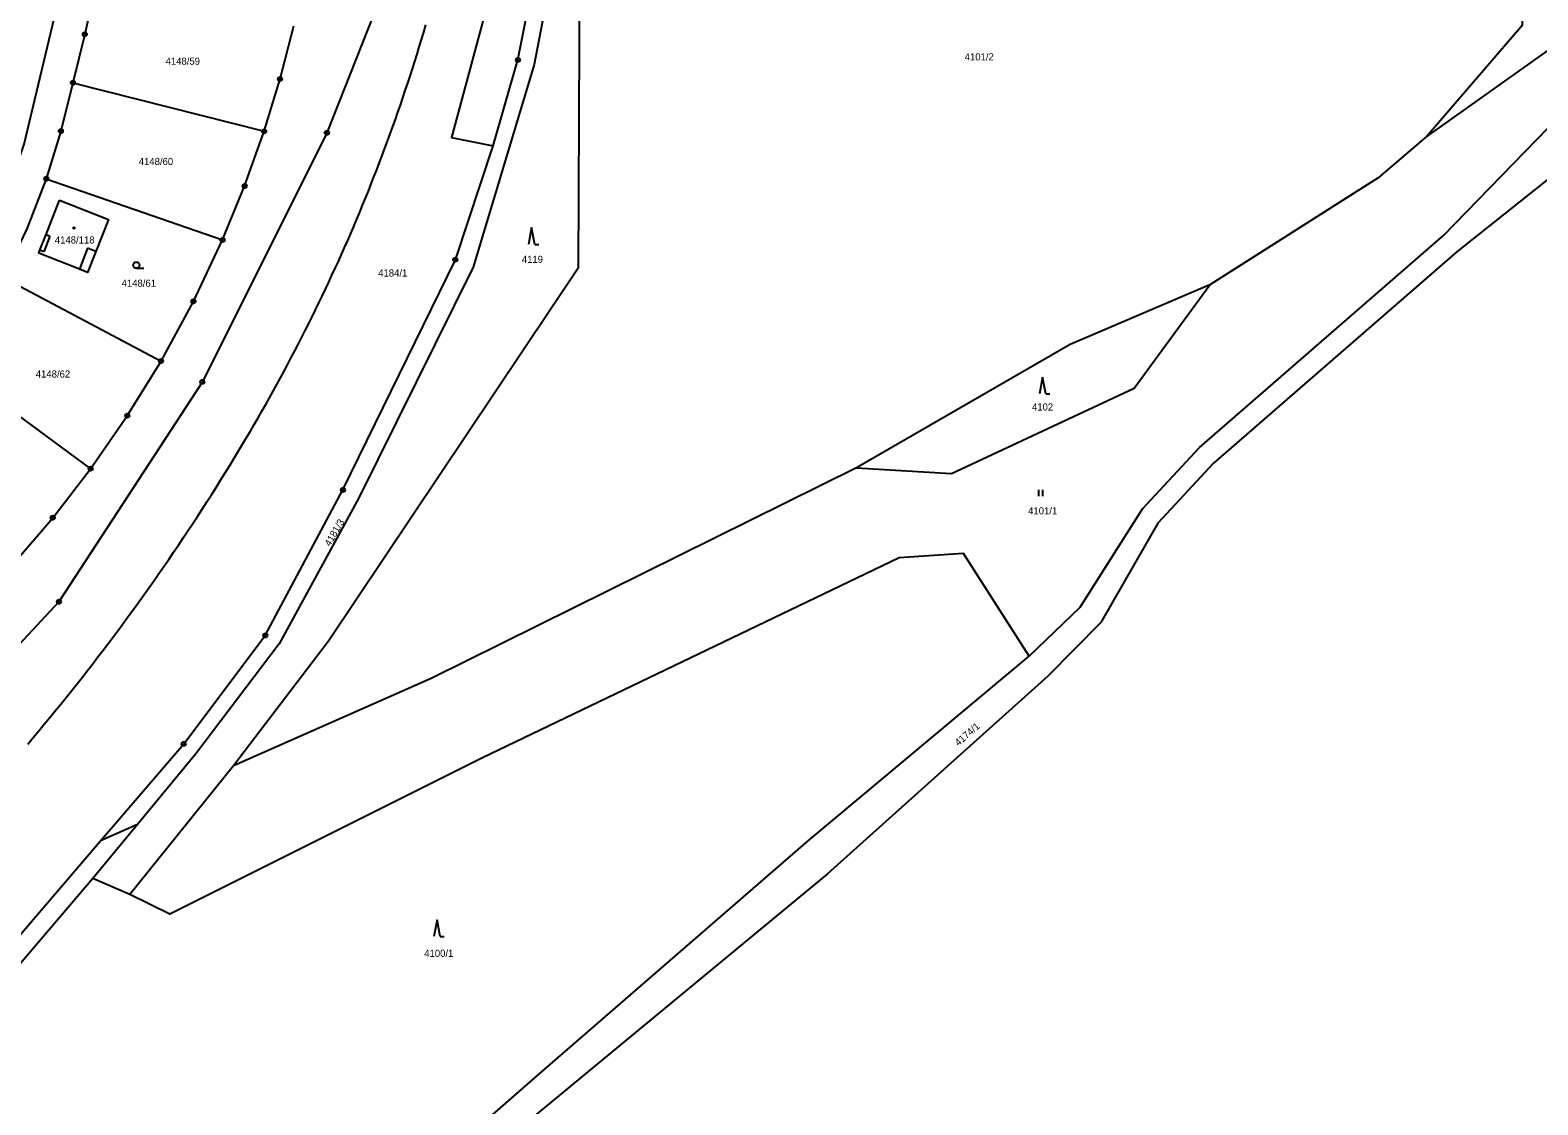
# Model space of a CAD drawing. Extents: x -733394 to -722299, y -1082822 to -1075049.
# Drawn here: x -728578.8 to -728218.5, y -1081441.3 to -1081184.5 of the extents above; entities that cross this region are included whole.
import ezdxf

# ---------------------------------------------------------------- set-up
doc = ezdxf.new("R2010")
doc.units = 0
for name, color, linetype in [('Hranice parcel', 7, 'Continuous'), ('Parcelní čísla', 7, 'Continuous'), ('Poz předměty', 7, 'Continuous'), ('Vnitřní kresba', 7, 'Continuous'), ('Značky bodu BP', 7, 'Continuous'), ('Značky budov', 7, 'Continuous'), ('Značky kultur', 7, 'Continuous')]:
    doc.layers.add(name, color=color, linetype=linetype)

msp = doc.modelspace()

# ---------------------------------------------------------------- linework, layer by layer
at = {"layer": 'Hranice parcel'}
for p, q in [((-728213.78, -1081187.74), (-728245.13, -1081209.99)), ((-728568.57, -1081197.1), (-728522.87, -1081208.69)), ((-728574.93, -1081220.03), (-728532.81, -1081234.64)), ((-728585.19, -1081243.6), (-728547.51, -1081263.58)), ((-728598.26, -1081264.4), (-728564.33, -1081289.3)), ((-728530.2, -1081360.3), (-728554.93, -1081391.02)), ((-728553.11, -1081374.29), (-728563.78, -1081387.23)), ((-728553.11, -1081374.29), (-728561.99, -1081378.22)), ((-728554.93, -1081391.02), (-728563.78, -1081387.23))]:
    msp.add_line(p, q, dxfattribs=at)
for points in [[(-728502.16, -1081044.8), (-728503.84, -1081129.16), (-728485.34, -1081131.45), (-728492.55, -1081170.1), (-728507.87, -1081209.04), (-728537.64, -1081268.56), (-728571.9, -1081321.09), (-728618.59, -1081371.19), (-728648.65, -1081395.05), (-728690.53, -1081421.73), (-728728.76, -1081440.45)], [(-728436.65, -1081091.86), (-728447.49, -1081169.57), (-728447.79, -1081241.37), (-728507.53, -1081330.47), (-728530.2, -1081360.3)], [(-728452.64, -1081089.89), (-728454.71, -1081089.64), (-728464.87, -1081161.01), (-728478.07, -1081210.18), (-728468.11, -1081212.14)], [(-728468.11, -1081212.14), (-728462.22, -1081191.63), (-728456.57, -1081163.32), (-728453.97, -1081118.79), (-728452.64, -1081089.89)], [(-728245.13, -1081209.99), (-728222.17, -1081183.28), (-728221.06, -1081140.07), (-728314.17, -1081118.01), (-728436.65, -1081091.86)], [(-728605.45, -1081233.33), (-728601.23, -1081236.18), (-728594.69, -1081237.34), (-728591.86, -1081236.75), (-728588.88, -1081233.8), (-728582.18, -1081217.56), (-728580.23, -1081211.76), (-728570.84, -1081172.34), (-728568.71, -1081162.14), (-728565.28, -1081140.35), (-728561.05, -1081095.68)], [(-728449.87, -1081119.32), (-728452.84, -1081164.06), (-728458.33, -1081192.74), (-728472.92, -1081241.14), (-728500.28, -1081296.27), (-728519.26, -1081331.16), (-728539.2, -1081357.41), (-728553.11, -1081374.29)], [(-728563.19, -1081173.89), (-728565.74, -1081185.52), (-728568.57, -1081197.1)], [(-728522.87, -1081208.69), (-728519.07, -1081196.18), (-728515.76, -1081183.53)], [(-728182.02, -1081195.23), (-728200.3, -1081207.59), (-728237.75, -1081237.4), (-728296.03, -1081288.02), (-728309.33, -1081302.34), (-728322.93, -1081326.04), (-728335.68, -1081338.94), (-728388.26, -1081386.11), (-728452.88, -1081439.48), (-728500.01, -1081478.31), (-728529.1, -1081501.8)], [(-728568.57, -1081197.1), (-728571.45, -1081208.64), (-728574.93, -1081220.03)], [(-728340.04, -1081334.11), (-728327.89, -1081322.37), (-728312.99, -1081298.93), (-728299.31, -1081284.24), (-728241.03, -1081233.62), (-728210.46, -1081202.16)], [(-728532.81, -1081234.64), (-728527.53, -1081221.78), (-728522.87, -1081208.69)], [(-728245.13, -1081209.99), (-728256.67, -1081219.79), (-728296.84, -1081245.38)], [(-728561.99, -1081378.22), (-728542.09, -1081355.05), (-728522.59, -1081329.15), (-728504.03, -1081294.37), (-728477.17, -1081239.36), (-728468.11, -1081212.14)], [(-728574.93, -1081220.03), (-728579.61, -1081232.01), (-728585.19, -1081243.6)], [(-728571.76, -1081225.18), (-728560.09, -1081229.79), (-728563.09, -1081237.37), (-728565.06, -1081242.41), (-728567.02, -1081241.62), (-728576.7, -1081237.81), (-728576.49, -1081237.08), (-728575, -1081233.36), (-728571.76, -1081225.18)], [(-728547.51, -1081263.58), (-728539.76, -1081249.32), (-728532.81, -1081234.64)], [(-728296.84, -1081245.38), (-728330.21, -1081259.61), (-728381.3, -1081289.12)], [(-728381.3, -1081289.12), (-728358.59, -1081290.41), (-728314.95, -1081270.04), (-728296.84, -1081245.38)], [(-728564.33, -1081289.3), (-728555.57, -1081276.64), (-728547.51, -1081263.58)], [(-728583.01, -1081312.24), (-728573.39, -1081301.02), (-728564.33, -1081289.3)], [(-728381.3, -1081289.12), (-728482.95, -1081339.39), (-728530.2, -1081360.3)], [(-728340.04, -1081334.11), (-728355.7, -1081309.54), (-728371.12, -1081310.62), (-728470.83, -1081358.48), (-728545.42, -1081395.72), (-728554.93, -1081391.02)], [(-728678.05, -1081496.71), (-728590.3, -1081514.27), (-728568.97, -1081516.71), (-728558.33, -1081514.1), (-728543.74, -1081506.42), (-728503.29, -1081474.23), (-728457.46, -1081434.19), (-728392.87, -1081378.24), (-728340.04, -1081334.11)], [(-728684.17, -1081496.93), (-728675.68, -1081490.38), (-728613.13, -1081434.22), (-728590.29, -1081411.19), (-728561.99, -1081378.22)], [(-728563.78, -1081387.23), (-728588.13, -1081415.66), (-728615.12, -1081441.36), (-728678.05, -1081496.71)]]:
    msp.add_lwpolyline(points, dxfattribs=at)
at = {"layer": 'Poz předměty'}
for points in [[(-728528.96, -1081285.02), (-728528.02, -1081283.45), (-728527.08, -1081281.88), (-728526.15, -1081280.31), (-728525.23, -1081278.73), (-728524.31, -1081277.15), (-728523.41, -1081275.57), (-728522.5, -1081273.98), (-728521.61, -1081272.38), (-728520.72, -1081270.79), (-728519.84, -1081269.19), (-728518.96, -1081267.58), (-728518.09, -1081265.97), (-728517.23, -1081264.36), (-728516.38, -1081262.75), (-728515.53, -1081261.13), (-728514.69, -1081259.5), (-728513.85, -1081257.88), (-728513.03, -1081256.25), (-728512.21, -1081254.61), (-728511.4, -1081252.98), (-728510.59, -1081251.34), (-728509.79, -1081249.69), (-728509, -1081248.05), (-728508.21, -1081246.4), (-728507.43, -1081244.74), (-728506.66, -1081243.09), (-728505.9, -1081241.43), (-728505.14, -1081239.76), (-728504.39, -1081238.09), (-728503.65, -1081236.43), (-728502.91, -1081234.75), (-728502.19, -1081233.08), (-728501.47, -1081231.4), (-728500.75, -1081229.72), (-728500.04, -1081228.03), (-728499.34, -1081226.34), (-728498.65, -1081224.65), (-728497.97, -1081222.96), (-728497.29, -1081221.26), (-728496.62, -1081219.56), (-728495.95, -1081217.86), (-728495.3, -1081216.15), (-728494.65, -1081214.44), (-728494, -1081212.73), (-728493.37, -1081211.02), (-728492.74, -1081209.3), (-728492.12, -1081207.58), (-728491.51, -1081205.86), (-728490.9, -1081204.14), (-728490.31, -1081202.41), (-728489.72, -1081200.68), (-728489.13, -1081198.95), (-728488.56, -1081197.21), (-728487.99, -1081195.48), (-728487.43, -1081193.74), (-728486.87, -1081191.99), (-728486.33, -1081190.25), (-728485.79, -1081188.5), (-728485.25, -1081186.76), (-728484.73, -1081185.01), (-728484.21, -1081183.25)], [(-728579.37, -1081355.1), (-728578.04, -1081353.53), (-728576.72, -1081351.95), (-728575.41, -1081350.37), (-728574.1, -1081348.78), (-728572.79, -1081347.19), (-728571.49, -1081345.59), (-728570.2, -1081343.99), (-728568.92, -1081342.39), (-728567.64, -1081340.78), (-728566.37, -1081339.16), (-728565.1, -1081337.54), (-728563.84, -1081335.91), (-728562.58, -1081334.28), (-728561.34, -1081332.64), (-728560.09, -1081331), (-728558.86, -1081329.36), (-728557.63, -1081327.71), (-728556.4, -1081326.06), (-728555.19, -1081324.4), (-728553.97, -1081322.73), (-728552.77, -1081321.06), (-728551.57, -1081319.39), (-728550.38, -1081317.72), (-728549.19, -1081316.03), (-728548.02, -1081314.35), (-728546.84, -1081312.66), (-728545.68, -1081310.96), (-728544.52, -1081309.26), (-728543.36, -1081307.56), (-728542.22, -1081305.85), (-728541.07, -1081304.14), (-728539.94, -1081302.42), (-728538.81, -1081300.7), (-728537.69, -1081298.97), (-728536.58, -1081297.24), (-728535.47, -1081295.51), (-728534.37, -1081293.77), (-728533.27, -1081292.03), (-728532.19, -1081290.28), (-728531.1, -1081288.53), (-728530.03, -1081286.78), (-728528.96, -1081285.02)]]:
    msp.add_lwpolyline(points, dxfattribs=at)
at = {"layer": 'Vnitřní kresba'}
for p, q in [((-728574.1, -1081233.76), (-728575.55, -1081237.45)), ((-728575, -1081233.36), (-728574.1, -1081233.76)), ((-728575.55, -1081237.45), (-728576.49, -1081237.08)), ((-728565.05, -1081236.63), (-728567.02, -1081241.62)), ((-728563.09, -1081237.37), (-728565.05, -1081236.63))]:
    msp.add_line(p, q, dxfattribs=at)
at = {"layer": 'Značky bodu BP'}
for centre, radius in [((-728565.74, -1081185.52), 0.5), ((-728565.74, -1081185.52), 0.0303), ((-728462.22, -1081191.63), 0.5), ((-728462.22, -1081191.63), 0.0303), ((-728568.57, -1081197.1), 0.5), ((-728519.07, -1081196.18), 0.5), ((-728519.07, -1081196.18), 0.0303), ((-728568.57, -1081197.1), 0.0303), ((-728571.45, -1081208.64), 0.5), ((-728571.45, -1081208.64), 0.0303), ((-728522.87, -1081208.69), 0.5), ((-728522.87, -1081208.69), 0.0303), ((-728507.87, -1081209.04), 0.5), ((-728507.87, -1081209.04), 0.0303), ((-728574.93, -1081220.03), 0.5), ((-728574.93, -1081220.03), 0.0303), ((-728527.53, -1081221.78), 0.5), ((-728527.53, -1081221.78), 0.0303), ((-728532.81, -1081234.64), 0.5), ((-728532.81, -1081234.64), 0.0303), ((-728477.17, -1081239.36), 0.5), ((-728477.17, -1081239.36), 0.0303), ((-728539.76, -1081249.32), 0.5), ((-728539.76, -1081249.32), 0.0303), ((-728547.51, -1081263.58), 0.5), ((-728547.51, -1081263.58), 0.0303), ((-728537.64, -1081268.56), 0.5), ((-728537.64, -1081268.56), 0.0303), ((-728555.57, -1081276.64), 0.5), ((-728555.57, -1081276.64), 0.0303), ((-728564.33, -1081289.3), 0.5), ((-728564.33, -1081289.3), 0.0303), ((-728504.03, -1081294.37), 0.5), ((-728504.03, -1081294.37), 0.0303), ((-728573.39, -1081301.02), 0.5), ((-728573.39, -1081301.02), 0.0303), ((-728571.9, -1081321.09), 0.5), ((-728571.9, -1081321.09), 0.0303), ((-728522.59, -1081329.15), 0.5), ((-728522.59, -1081329.15), 0.0303), ((-728542.09, -1081355.05), 0.5), ((-728542.09, -1081355.05), 0.0303)]:
    msp.add_circle(centre, radius, dxfattribs=at)
at = {"layer": 'Značky budov'}
msp.add_circle((-728568.34, -1081231.8), 0.175, dxfattribs=at)
at = {"layer": 'Značky kultur'}
for p, q in [((-728458.95, -1081231.7), (-728459.7, -1081235.7)), ((-728458.2, -1081235.7), (-728458.95, -1081231.7)), ((-728458.2, -1081235.7), (-728457.2, -1081235.7)), ((-728553.39, -1081241.42), (-728551.64, -1081241.42)), ((-728336.82, -1081267.43), (-728337.57, -1081271.43)), ((-728336.07, -1081271.43), (-728336.82, -1081267.43)), ((-728336.07, -1081271.43), (-728335.07, -1081271.43)), ((-728337.75, -1081295.87), (-728337.75, -1081294.37)), ((-728336.75, -1081295.87), (-728336.75, -1081294.37)), ((-728481.56, -1081397.08), (-728482.31, -1081401.08)), ((-728480.81, -1081401.08), (-728481.56, -1081397.08)), ((-728480.81, -1081401.08), (-728479.81, -1081401.08))]:
    msp.add_line(p, q, dxfattribs=at)
msp.add_circle((-728553.39, -1081240.67), 0.75, dxfattribs=at)

# ---------------------------------------------------------------- texts
at = {"layer": 'Parcelní čísla'}
for s, p in [('4148/59', (-728546.42, -1081192.79)), ('4101/2', (-728355.45, -1081191.75)), ('4148/60', (-728552.83, -1081216.74)), ('4148/118', (-728572.89, -1081235.5)), ('4119', (-728461.29, -1081240.14)), ('4184/1', (-728495.61, -1081243.4)), ('4148/61', (-728556.93, -1081245.83)), ('4148/62', (-728577.44, -1081267.53)), ('4102', (-728339.37, -1081275.4)), ('4101/1', (-728340.29, -1081300.22)), ('4100/1', (-728484.61, -1081405.94))]:
    msp.add_text(s, height=1.7, dxfattribs=at).set_placement(p)
for s, rotation, p in [('4181/3', 60, (-728507.1, -1081307.99)), ('4174/1', 41, (-728356.93, -1081355.67))]:
    msp.add_text(s, height=1.7, rotation=rotation, dxfattribs=at).set_placement(p)

doc.saveas('drawing.dxf')
